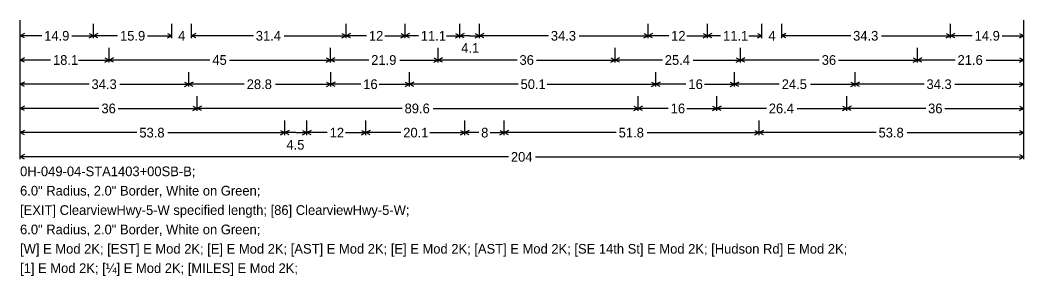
# Model space of a CAD drawing. Extents: x 667331 to 731245, y 738830 to 753817.
# Drawn here: x 728433.8 to 728801, y 748471.2 to 748564.8 of the extents above; entities that cross this region are included whole.
import ezdxf

# ---------------------------------------------------------------- set-up
doc = ezdxf.new("R2010")
doc.units = 0
doc.layers.add('R_SIGN', color=7, linetype='Continuous')

msp = doc.modelspace()

# ---------------------------------------------------------------- linework, layer by layer
at = {"layer": 'R_SIGN'}
for p, q in [((728433.83, 748513.86), (728433.83, 748564.79)), ((728433.83, 748558.15), (728433.83, 748563.47)), ((728460.67, 748558.15), (728460.67, 748563.47)), ((728489.29, 748558.15), (728489.29, 748563.47)), ((728496.49, 748558.15), (728496.49, 748563.47)), ((728553.08, 748558.15), (728553.08, 748563.47)), ((728574.68, 748558.15), (728574.68, 748563.47)), ((728594.66, 748558.15), (728594.66, 748563.47)), ((728601.86, 748558.15), (728601.86, 748563.47)), ((728663.64, 748558.15), (728663.64, 748563.47)), ((728685.24, 748558.15), (728685.24, 748563.47)), ((728705.22, 748558.15), (728705.22, 748563.47)), ((728712.42, 748558.15), (728712.42, 748563.47)), ((728774.19, 748558.15), (728774.19, 748563.47)), ((728774.19, 748558.15), (728774.19, 748563.47)), ((728801.03, 748513.86), (728801.03, 748564.79)), ((728801.03, 748558.15), (728801.03, 748563.47)), ((728435.42, 748559.83), (728433.83, 748559.04)), ((728459.09, 748559.83), (728460.67, 748559.04)), ((728462.25, 748559.83), (728460.67, 748559.04)), ((728487.71, 748559.83), (728489.29, 748559.04)), ((728498.07, 748559.83), (728496.49, 748559.04)), ((728551.5, 748559.83), (728553.08, 748559.04)), ((728554.67, 748559.83), (728553.08, 748559.04)), ((728573.1, 748559.83), (728574.68, 748559.04)), ((728576.27, 748559.83), (728574.68, 748559.04)), ((728593.08, 748559.83), (728594.66, 748559.04)), ((728596.25, 748559.83), (728594.66, 748559.04)), ((728600.28, 748559.83), (728601.86, 748559.04)), ((728603.45, 748559.83), (728601.86, 748559.04)), ((728662.05, 748559.83), (728663.64, 748559.04)), ((728665.22, 748559.83), (728663.64, 748559.04)), ((728683.65, 748559.83), (728685.24, 748559.04)), ((728686.82, 748559.83), (728685.24, 748559.04)), ((728703.63, 748559.83), (728705.22, 748559.04)), ((728714, 748559.83), (728712.42, 748559.04)), ((728772.61, 748559.83), (728774.19, 748559.04)), ((728775.78, 748559.83), (728774.19, 748559.04)), ((728799.45, 748559.83), (728801.03, 748559.04)), ((728441.77, 748559.04), (728433.83, 748559.04)), ((728435.42, 748558.24), (728433.83, 748559.04)), ((728452.74, 748559.04), (728460.67, 748559.04)), ((728459.09, 748558.24), (728460.67, 748559.04)), ((728469.49, 748559.04), (728460.67, 748559.04)), ((728462.25, 748558.24), (728460.67, 748559.04)), ((728480.47, 748559.04), (728489.29, 748559.04)), ((728487.71, 748558.24), (728489.29, 748559.04)), ((728519.16, 748559.04), (728496.49, 748559.04)), ((728498.07, 748558.24), (728496.49, 748559.04)), ((728530.41, 748559.04), (728553.08, 748559.04)), ((728551.5, 748558.24), (728553.08, 748559.04)), ((728560.55, 748559.04), (728553.08, 748559.04)), ((728554.67, 748558.24), (728553.08, 748559.04)), ((728567.22, 748559.04), (728574.68, 748559.04)), ((728573.1, 748558.24), (728574.68, 748559.04)), ((728579.55, 748559.04), (728574.68, 748559.04)), ((728576.27, 748558.24), (728574.68, 748559.04)), ((728589.8, 748559.04), (728594.66, 748559.04)), ((728593.08, 748558.24), (728594.66, 748559.04)), ((728598.26, 748559.04), (728594.66, 748559.04)), ((728596.25, 748558.24), (728594.66, 748559.04)), ((728598.26, 748559.04), (728601.86, 748559.04)), ((728600.28, 748558.24), (728601.86, 748559.04)), ((728627.11, 748559.04), (728601.86, 748559.04)), ((728603.45, 748558.24), (728601.86, 748559.04)), ((728638.4, 748559.04), (728663.64, 748559.04)), ((728662.05, 748558.24), (728663.64, 748559.04)), ((728671.1, 748559.04), (728663.64, 748559.04)), ((728665.22, 748558.24), (728663.64, 748559.04)), ((728677.77, 748559.04), (728685.24, 748559.04)), ((728683.65, 748558.24), (728685.24, 748559.04)), ((728690.1, 748559.04), (728685.24, 748559.04)), ((728686.82, 748558.24), (728685.24, 748559.04)), ((728700.35, 748559.04), (728705.22, 748559.04)), ((728703.63, 748558.24), (728705.22, 748559.04)), ((728737.66, 748559.04), (728712.42, 748559.04)), ((728714, 748558.24), (728712.42, 748559.04)), ((728748.95, 748559.04), (728774.19, 748559.04)), ((728772.61, 748558.24), (728774.19, 748559.04)), ((728782.13, 748559.04), (728774.19, 748559.04)), ((728775.78, 748558.24), (728774.19, 748559.04)), ((728793.1, 748559.04), (728801.03, 748559.04)), ((728799.45, 748558.24), (728801.03, 748559.04)), ((728433.83, 748549.29), (728433.83, 748554.61)), ((728466.38, 748549.29), (728466.38, 748554.61)), ((728547.38, 748549.29), (728547.38, 748554.61)), ((728586.76, 748549.29), (728586.76, 748554.61)), ((728651.56, 748549.29), (728651.56, 748554.61)), ((728697.32, 748549.29), (728697.32, 748554.61)), ((728762.12, 748549.29), (728762.12, 748554.61)), ((728762.12, 748549.29), (728762.12, 748554.61)), ((728801.03, 748549.29), (728801.03, 748554.61)), ((728435.42, 748550.97), (728433.83, 748550.18)), ((728444.98, 748550.18), (728433.83, 748550.18)), ((728435.42, 748549.39), (728433.83, 748550.18)), ((728455.23, 748550.18), (728466.38, 748550.18)), ((728464.79, 748550.97), (728466.38, 748550.18)), ((728464.79, 748549.39), (728466.38, 748550.18)), ((728467.96, 748550.97), (728466.38, 748550.18)), ((728503.28, 748550.18), (728466.38, 748550.18)), ((728467.96, 748549.39), (728466.38, 748550.18)), ((728510.47, 748550.18), (728547.38, 748550.18)), ((728545.79, 748550.97), (728547.38, 748550.18)), ((728545.79, 748549.39), (728547.38, 748550.18)), ((728548.96, 748550.97), (728547.38, 748550.18)), ((728561.39, 748550.18), (728547.38, 748550.18)), ((728548.96, 748549.39), (728547.38, 748550.18)), ((728572.75, 748550.18), (728586.76, 748550.18)), ((728585.18, 748550.97), (728586.76, 748550.18)), ((728585.18, 748549.39), (728586.76, 748550.18)), ((728588.34, 748550.97), (728586.76, 748550.18)), ((728615.63, 748550.18), (728586.76, 748550.18)), ((728588.34, 748549.39), (728586.76, 748550.18)), ((728622.69, 748550.18), (728651.56, 748550.18)), ((728649.98, 748550.97), (728651.56, 748550.18)), ((728649.98, 748549.39), (728651.56, 748550.18)), ((728653.14, 748550.97), (728651.56, 748550.18)), ((728668.78, 748550.18), (728651.56, 748550.18)), ((728653.14, 748549.39), (728651.56, 748550.18)), ((728680.1, 748550.18), (728697.32, 748550.18)), ((728695.73, 748550.97), (728697.32, 748550.18)), ((728695.73, 748549.39), (728697.32, 748550.18)), ((728698.9, 748550.97), (728697.32, 748550.18)), ((728726.19, 748550.18), (728697.32, 748550.18)), ((728698.9, 748549.39), (728697.32, 748550.18)), ((728733.25, 748550.18), (728762.12, 748550.18)), ((728760.53, 748550.97), (728762.12, 748550.18)), ((728760.53, 748549.39), (728762.12, 748550.18)), ((728763.7, 748550.97), (728762.12, 748550.18)), ((728775.87, 748550.18), (728762.12, 748550.18)), ((728763.7, 748549.39), (728762.12, 748550.18)), ((728787.28, 748550.18), (728801.03, 748550.18)), ((728799.45, 748550.97), (728801.03, 748550.18)), ((728799.45, 748549.39), (728801.03, 748550.18)), ((728433.83, 748540.43), (728433.83, 748545.75)), ((728495.61, 748540.43), (728495.61, 748545.75)), ((728547.45, 748540.43), (728547.45, 748545.75)), ((728576.25, 748540.43), (728576.25, 748545.75)), ((728666.39, 748540.43), (728666.39, 748545.75)), ((728695.19, 748540.43), (728695.19, 748545.75)), ((728739.26, 748540.43), (728739.26, 748545.75)), ((728739.26, 748540.43), (728739.26, 748545.75)), ((728801.03, 748540.43), (728801.03, 748545.75)), ((728435.42, 748542.11), (728433.83, 748541.32)), ((728459.08, 748541.32), (728433.83, 748541.32)), ((728435.42, 748540.53), (728433.83, 748541.32)), ((728470.37, 748541.32), (728495.61, 748541.32)), ((728494.02, 748542.11), (728495.61, 748541.32)), ((728494.02, 748540.53), (728495.61, 748541.32)), ((728497.19, 748542.11), (728495.61, 748541.32)), ((728515.85, 748541.32), (728495.61, 748541.32)), ((728497.19, 748540.53), (728495.61, 748541.32)), ((728527.21, 748541.32), (728547.45, 748541.32)), ((728545.86, 748542.11), (728547.45, 748541.32)), ((728545.86, 748540.53), (728547.45, 748541.32)), ((728549.03, 748542.11), (728547.45, 748541.32)), ((728558.48, 748541.32), (728547.45, 748541.32)), ((728549.03, 748540.53), (728547.45, 748541.32)), ((728565.22, 748541.32), (728576.25, 748541.32)), ((728574.66, 748542.11), (728576.25, 748541.32)), ((728574.66, 748540.53), (728576.25, 748541.32)), ((728577.83, 748542.11), (728576.25, 748541.32)), ((728616.03, 748541.32), (728576.25, 748541.32)), ((728577.83, 748540.53), (728576.25, 748541.32)), ((728626.61, 748541.32), (728666.39, 748541.32)), ((728664.81, 748542.11), (728666.39, 748541.32)), ((728664.81, 748540.53), (728666.39, 748541.32)), ((728667.98, 748542.11), (728666.39, 748541.32)), ((728677.42, 748541.32), (728666.39, 748541.32)), ((728667.98, 748540.53), (728666.39, 748541.32)), ((728684.16, 748541.32), (728695.19, 748541.32)), ((728693.61, 748542.11), (728695.19, 748541.32)), ((728693.61, 748540.53), (728695.19, 748541.32)), ((728696.78, 748542.11), (728695.19, 748541.32)), ((728711.54, 748541.32), (728695.19, 748541.32)), ((728696.78, 748540.53), (728695.19, 748541.32)), ((728722.91, 748541.32), (728739.26, 748541.32)), ((728737.67, 748542.11), (728739.26, 748541.32)), ((728737.67, 748540.53), (728739.26, 748541.32)), ((728740.84, 748542.11), (728739.26, 748541.32)), ((728764.5, 748541.32), (728739.26, 748541.32)), ((728740.84, 748540.53), (728739.26, 748541.32)), ((728775.79, 748541.32), (728801.03, 748541.32)), ((728799.45, 748542.11), (728801.03, 748541.32)), ((728799.45, 748540.53), (728801.03, 748541.32)), ((728433.83, 748531.58), (728433.83, 748536.89)), ((728498.63, 748531.58), (728498.63, 748536.89)), ((728659.91, 748531.58), (728659.91, 748536.89)), ((728688.71, 748531.58), (728688.71, 748536.89)), ((728736.23, 748531.58), (728736.23, 748536.89)), ((728736.23, 748531.58), (728736.23, 748536.89)), ((728801.03, 748531.58), (728801.03, 748536.89)), ((728435.42, 748533.25), (728433.83, 748532.46)), ((728462.7, 748532.46), (728433.83, 748532.46)), ((728435.42, 748531.67), (728433.83, 748532.46)), ((728469.76, 748532.46), (728498.63, 748532.46)), ((728497.05, 748533.25), (728498.63, 748532.46)), ((728497.05, 748531.67), (728498.63, 748532.46)), ((728500.22, 748533.25), (728498.63, 748532.46)), ((728573.59, 748532.46), (728498.63, 748532.46)), ((728500.22, 748531.67), (728498.63, 748532.46)), ((728584.95, 748532.46), (728659.91, 748532.46)), ((728658.33, 748533.25), (728659.91, 748532.46)), ((728658.33, 748531.67), (728659.91, 748532.46)), ((728661.5, 748533.25), (728659.91, 748532.46)), ((728670.94, 748532.46), (728659.91, 748532.46)), ((728661.5, 748531.67), (728659.91, 748532.46)), ((728677.68, 748532.46), (728688.71, 748532.46)), ((728687.13, 748533.25), (728688.71, 748532.46)), ((728687.13, 748531.67), (728688.71, 748532.46)), ((728690.3, 748533.25), (728688.71, 748532.46)), ((728706.81, 748532.46), (728688.71, 748532.46)), ((728690.3, 748531.67), (728688.71, 748532.46)), ((728718.14, 748532.46), (728736.23, 748532.46)), ((728734.65, 748533.25), (728736.23, 748532.46)), ((728734.65, 748531.67), (728736.23, 748532.46)), ((728737.82, 748533.25), (728736.23, 748532.46)), ((728765.1, 748532.46), (728736.23, 748532.46)), ((728737.82, 748531.67), (728736.23, 748532.46)), ((728772.16, 748532.46), (728801.03, 748532.46)), ((728799.45, 748533.25), (728801.03, 748532.46)), ((728799.45, 748531.67), (728801.03, 748532.46)), ((728433.83, 748522.72), (728433.83, 748528.03)), ((728530.64, 748522.72), (728530.64, 748528.03)), ((728538.74, 748522.72), (728538.74, 748528.03)), ((728560.34, 748522.72), (728560.34, 748528.03)), ((728596.52, 748522.72), (728596.52, 748528.03)), ((728610.92, 748522.72), (728610.92, 748528.03)), ((728704.23, 748522.72), (728704.23, 748528.03)), ((728704.23, 748522.72), (728704.23, 748528.03)), ((728801.03, 748522.72), (728801.03, 748528.03)), ((728435.42, 748524.4), (728433.83, 748523.6)), ((728476.58, 748523.6), (728433.83, 748523.6)), ((728435.42, 748522.81), (728433.83, 748523.6)), ((728487.89, 748523.6), (728530.64, 748523.6)), ((728529.05, 748524.4), (728530.64, 748523.6)), ((728529.05, 748522.81), (728530.64, 748523.6)), ((728532.22, 748524.4), (728530.64, 748523.6)), ((728534.69, 748523.6), (728530.64, 748523.6)), ((728532.22, 748522.81), (728530.64, 748523.6)), ((728534.69, 748523.6), (728538.74, 748523.6)), ((728537.15, 748524.4), (728538.74, 748523.6)), ((728537.15, 748522.81), (728538.74, 748523.6)), ((728540.32, 748524.4), (728538.74, 748523.6)), ((728546.2, 748523.6), (728538.74, 748523.6)), ((728540.32, 748522.81), (728538.74, 748523.6)), ((728552.87, 748523.6), (728560.34, 748523.6)), ((728558.75, 748524.4), (728560.34, 748523.6)), ((728558.75, 748522.81), (728560.34, 748523.6)), ((728561.92, 748524.4), (728560.34, 748523.6)), ((728573.11, 748523.6), (728560.34, 748523.6)), ((728561.92, 748522.81), (728560.34, 748523.6)), ((728583.75, 748523.6), (728596.52, 748523.6)), ((728594.93, 748524.4), (728596.52, 748523.6)), ((728594.93, 748522.81), (728596.52, 748523.6)), ((728598.1, 748524.4), (728596.52, 748523.6)), ((728601.61, 748523.6), (728596.52, 748523.6)), ((728598.1, 748522.81), (728596.52, 748523.6)), ((728605.83, 748523.6), (728610.92, 748523.6)), ((728609.33, 748524.4), (728610.92, 748523.6)), ((728609.33, 748522.81), (728610.92, 748523.6)), ((728612.5, 748524.4), (728610.92, 748523.6)), ((728651.92, 748523.6), (728610.92, 748523.6)), ((728612.5, 748522.81), (728610.92, 748523.6)), ((728663.23, 748523.6), (728704.23, 748523.6)), ((728702.64, 748524.4), (728704.23, 748523.6)), ((728702.64, 748522.81), (728704.23, 748523.6)), ((728705.81, 748524.4), (728704.23, 748523.6)), ((728746.98, 748523.6), (728704.23, 748523.6)), ((728705.81, 748522.81), (728704.23, 748523.6)), ((728758.28, 748523.6), (728801.03, 748523.6)), ((728799.45, 748524.4), (728801.03, 748523.6)), ((728799.45, 748522.81), (728801.03, 748523.6)), ((728435.42, 748515.54), (728433.83, 748514.75)), ((728799.45, 748515.54), (728801.03, 748514.75)), ((728612.48, 748514.75), (728433.83, 748514.75)), ((728435.42, 748513.95), (728433.83, 748514.75)), ((728622.38, 748514.75), (728801.03, 748514.75)), ((728799.45, 748513.95), (728801.03, 748514.75))]:
    msp.add_line(p, q, dxfattribs=at)

# ---------------------------------------------------------------- texts
for s, height, p in [('14.9', 3.543, (728442.65, 748557.27)), ('15.9', 3.543, (728470.38, 748557.27)), ('4', 3.54, (728491.62, 748557.27)), ('31.4', 3.543, (728520.05, 748557.27)), ('12', 3.543, (728561.43, 748557.27)), ('11.1', 3.543, (728580.43, 748557.27)), ('34.3', 3.543, (728627.99, 748557.27)), ('12', 3.543, (728671.99, 748557.27)), ('11.1', 3.543, (728690.99, 748557.27)), ('4', 3.54, (728707.55, 748557.27)), ('34.3', 3.543, (728738.55, 748557.27)), ('14.9', 3.543, (728783.01, 748557.27)), ('4.1', 3.543, (728595.2, 748552.84)), ('18.1', 3.543, (728445.87, 748548.41)), ('45', 3.543, (728504.17, 748548.41)), ('21.9', 3.543, (728562.27, 748548.41)), ('36', 3.543, (728616.52, 748548.41)), ('25.4', 3.543, (728669.66, 748548.41)), ('36', 3.543, (728727.07, 748548.41)), ('21.6', 3.543, (728776.76, 748548.41)), ('34.3', 3.543, (728459.96, 748539.55)), ('28.8', 3.543, (728516.73, 748539.55)), ('16', 3.543, (728559.36, 748539.55)), ('50.1', 3.543, (728616.91, 748539.55)), ('16', 3.543, (728678.31, 748539.55)), ('24.5', 3.543, (728712.43, 748539.55)), ('34.3', 3.543, (728765.39, 748539.55)), ('36', 3.543, (728463.59, 748530.69)), ('89.6', 3.543, (728574.48, 748530.69)), ('16', 3.543, (728671.83, 748530.69)), ('26.4', 3.543, (728707.7, 748530.69)), ('36', 3.543, (728765.99, 748530.69)), ('53.8', 3.543, (728477.47, 748521.83)), ('12', 3.543, (728547.09, 748521.83)), ('20.1', 3.543, (728573.99, 748521.83)), ('8', 3.54, (728602.49, 748521.83)), ('51.8', 3.543, (728652.8, 748521.83)), ('53.8', 3.543, (728747.86, 748521.83)), ('4.5', 3.543, (728531.26, 748517.4)), ('204', 3.543, (728613.37, 748512.97)), ('0H-049-04-STA1403+00SB-B; ', 3.5433, (728433.83, 748507.66)), ('6.0" Radius, 2.0" Border, White on Green; ', 3.5433, (728433.83, 748500.57)), ('[EXIT] ClearviewHwy-5-W specified length; [86] ClearviewHwy-5-W; ', 3.5433, (728433.83, 748493.49)), ('6.0" Radius, 2.0" Border, White on Green; ', 3.5433, (728433.83, 748486.4)), ('[W] E Mod 2K; [EST] E Mod 2K; [E] E Mod 2K; [AST] E Mod 2K; [E] E Mod 2K; [AST] E Mod 2K; [SE 14th St] E Mod 2K; [Hudson Rd] E Mod 2K; ', 3.5433, (728433.83, 748479.31)), ('[1] E Mod 2K; [¼] E Mod 2K; [MILES] E Mod 2K; ', 3.5433, (728433.83, 748472.23))]:
    msp.add_text(s, height=height, dxfattribs=at).set_placement(p)

doc.saveas('drawing.dxf')
